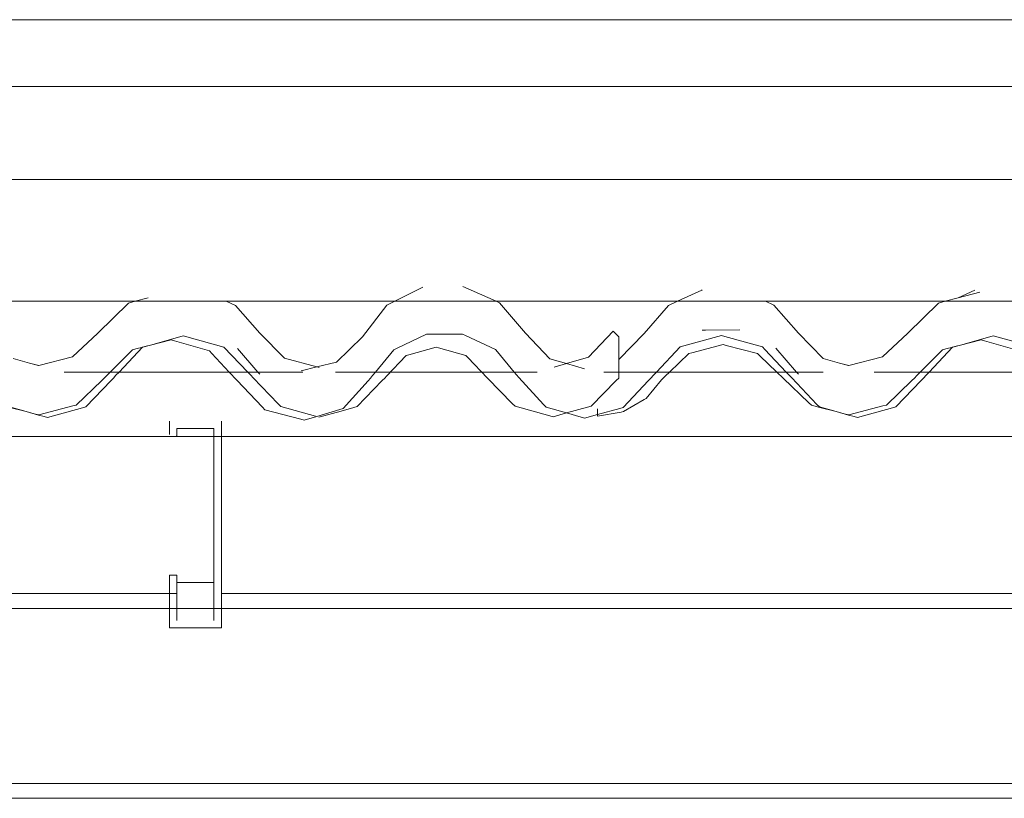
# Model space of a CAD drawing. Header units: millimetres. Extents: x -16331 to -10174, y -4135 to -3584.
# Tile 368 of 456: x -10243.88 to -10241.22, y -3954.27 to -3952.17. Entities that reach past the tile are written whole.
import ezdxf

# ---------------------------------------------------------------- set-up
doc = ezdxf.new("R2010")
doc.units = ezdxf.units.MM
for name, color, linetype, lineweight in [('DI-Elementos externos em corte', 9, 'Continuous', 18), ('DI-Elementos externos em vista', 9, 'Continuous', 5), ('IFC-Cobertura-Contorno', 253, 'Continuous', 5), ('IFC-Elemento construtivo genérico-Contorno', 253, 'Continuous', 5)]:
    doc.layers.add(name, color=color, linetype=linetype, lineweight=lineweight)

msp = doc.modelspace()

# ---------------------------------------------------------------- linework, layer by layer
at = {"layer": 'DI-Elementos externos em corte'}
for p, q in [((-10243.472, -3953.03), (-10243.4372, -3953.0202)), ((-10243.4372, -3953.0202), (-10243.4278, -3953.0228)), ((-10243.4278, -3953.0228), (-10243.3276, -3953.0504)), ((-10242.8622, -3953.0542), (-10242.7816, -3953.0158)), ((-10242.7816, -3953.0158), (-10242.7732, -3953.0157)), ((-10242.7732, -3953.0157), (-10242.684, -3953.0155)), ((-10242.684, -3953.0155), (-10242.6764, -3953.019)), ((-10242.6764, -3953.019), (-10242.5956, -3953.057)), ((-10242.0876, -3953.0471), (-10241.9864, -3953.0189)), ((-10242.029, -3953.0044), (-10242.0377, -3953.0044)), ((-10241.9367, -3953.004), (-10242.029, -3953.0044)), ((-10241.9864, -3953.0189), (-10241.977, -3953.0215)), ((-10241.977, -3953.0215), (-10241.8757, -3953.0497)), ((-10241.2881, -3953.03), (-10241.2533, -3953.0202)), ((-10241.2533, -3953.0202), (-10241.2439, -3953.0228)), ((-10241.2439, -3953.0228), (-10241.1436, -3953.0504)), ((-10243.5467, -3953.0509), (-10243.5373, -3953.0482)), ((-10243.5461, -3953.0503), (-10243.5259, -3953.045)), ((-10243.5373, -3953.0482), (-10243.5259, -3953.045)), ((-10243.5259, -3953.045), (-10243.472, -3953.03)), ((-10243.5259, -3953.045), (-10243.4699, -3953.0306)), ((-10243.4699, -3953.0306), (-10243.461, -3953.0332)), ((-10243.461, -3953.0332), (-10243.3668, -3953.0606)), ((-10242.1613, -3953.1176), (-10242.0971, -3953.0498)), ((-10242.0971, -3953.0498), (-10242.0876, -3953.0471)), ((-10242.0657, -3953.0655), (-10241.9812, -3953.0437)), ((-10241.9812, -3953.0437), (-10241.9732, -3953.0458)), ((-10241.9732, -3953.0458), (-10241.8888, -3953.068)), ((-10241.8757, -3953.0497), (-10241.8689, -3953.0569)), ((-10241.3628, -3953.0509), (-10241.3533, -3953.0482)), ((-10241.3622, -3953.0503), (-10241.342, -3953.045)), ((-10241.3533, -3953.0482), (-10241.342, -3953.045)), ((-10241.342, -3953.045), (-10241.2881, -3953.03)), ((-10241.342, -3953.045), (-10241.2859, -3953.0306)), ((-10241.2859, -3953.0306), (-10241.2771, -3953.0332)), ((-10241.2771, -3953.0332), (-10241.1829, -3953.0606)), ((-10243.6339, -3953.1176), (-10243.5738, -3953.0574)), ((-10243.6101, -3953.1176), (-10243.5467, -3953.0509)), ((-10243.5738, -3953.0574), (-10243.5648, -3953.0551)), ((-10243.5648, -3953.0551), (-10243.5461, -3953.0503)), ((-10243.3668, -3953.0606), (-10243.3604, -3953.0674)), ((-10243.3604, -3953.0674), (-10243.3133, -3953.1176)), ((-10243.3276, -3953.0504), (-10243.2632, -3953.1176)), ((-10243.2359, -3953.1176), (-10243.2906, -3953.0538)), ((-10242.9189, -3953.1176), (-10242.8698, -3953.0578)), ((-10242.889, -3953.1284), (-10242.8361, -3953.0731)), ((-10242.8698, -3953.0578), (-10242.8622, -3953.0542)), ((-10242.8361, -3953.0731), (-10242.8291, -3953.0711)), ((-10242.8291, -3953.0711), (-10242.7556, -3953.0508)), ((-10242.7556, -3953.0508), (-10242.7487, -3953.0527)), ((-10242.7487, -3953.0527), (-10242.6752, -3953.0731)), ((-10242.6752, -3953.0731), (-10242.6701, -3953.0783)), ((-10242.5956, -3953.057), (-10242.5901, -3953.0635)), ((-10242.5901, -3953.0635), (-10242.5452, -3953.1176)), ((-10242.1264, -3953.1176), (-10242.0737, -3953.0676)), ((-10242.0737, -3953.0676), (-10242.0657, -3953.0655)), ((-10241.8888, -3953.068), (-10241.8828, -3953.0738)), ((-10241.8828, -3953.0738), (-10241.837, -3953.1176)), ((-10241.8689, -3953.0569), (-10241.8113, -3953.1176)), ((-10241.7839, -3953.1176), (-10241.8391, -3953.053)), ((-10241.45, -3953.1176), (-10241.3899, -3953.0574)), ((-10241.4262, -3953.1176), (-10241.3628, -3953.0509)), ((-10241.3899, -3953.0574), (-10241.3809, -3953.0551)), ((-10241.3809, -3953.0551), (-10241.3622, -3953.0503)), ((-10242.6701, -3953.0783), (-10242.6172, -3953.1337)), ((-10243.65, -3953.1337), (-10243.6433, -3953.127)), ((-10243.6433, -3953.127), (-10243.6339, -3953.1176)), ((-10243.6255, -3953.1337), (-10243.6186, -3953.1264)), ((-10243.6186, -3953.1264), (-10243.6101, -3953.1176)), ((-10243.3133, -3953.1176), (-10243.2929, -3953.1392)), ((-10243.2632, -3953.1176), (-10243.2554, -3953.1257)), ((-10243.2554, -3953.1257), (-10243.2485, -3953.1329)), ((-10243.2308, -3953.1235), (-10243.2359, -3953.1176)), ((-10242.9321, -3953.1337), (-10242.9266, -3953.127)), ((-10242.9266, -3953.127), (-10242.9189, -3953.1176)), ((-10242.8941, -3953.1337), (-10242.889, -3953.1284)), ((-10242.5452, -3953.1176), (-10242.5328, -3953.1325)), ((-10242.1765, -3953.1337), (-10242.1696, -3953.1263)), ((-10242.1696, -3953.1263), (-10242.1613, -3953.1176)), ((-10242.1434, -3953.1337), (-10242.1373, -3953.1279)), ((-10242.1373, -3953.1279), (-10242.1264, -3953.1176)), ((-10241.837, -3953.1176), (-10241.8194, -3953.1344)), ((-10241.8113, -3953.1176), (-10241.7962, -3953.1335)), ((-10241.7788, -3953.1235), (-10241.7839, -3953.1176)), ((-10241.4661, -3953.1337), (-10241.4594, -3953.127)), ((-10241.4594, -3953.127), (-10241.45, -3953.1176)), ((-10241.4415, -3953.1337), (-10241.4346, -3953.1264)), ((-10241.4346, -3953.1264), (-10241.4262, -3953.1176)), ((-10243.7255, -3953.2065), (-10243.6566, -3953.1401)), ((-10243.6996, -3953.2118), (-10243.632, -3953.1405)), ((-10243.6566, -3953.1401), (-10243.65, -3953.1337)), ((-10243.632, -3953.1405), (-10243.6255, -3953.1337)), ((-10243.2929, -3953.1392), (-10243.2236, -3953.212)), ((-10243.2485, -3953.1329), (-10243.1809, -3953.2035)), ((-10243.0057, -3953.2159), (-10242.9385, -3953.1409)), ((-10242.9685, -3953.2109), (-10242.9006, -3953.1405)), ((-10242.9385, -3953.1409), (-10242.9321, -3953.1337)), ((-10242.9006, -3953.1405), (-10242.8941, -3953.1337)), ((-10242.6172, -3953.1337), (-10242.5492, -3953.2032)), ((-10242.5328, -3953.1325), (-10242.4656, -3953.2052)), ((-10242.3378, -3953.21), (-10242.2697, -3953.1404)), ((-10242.2697, -3953.1404), (-10242.2632, -3953.1337)), ((-10242.2509, -3953.213), (-10242.183, -3953.1407)), ((-10242.189, -3953.1886), (-10242.1474, -3953.1385)), ((-10242.183, -3953.1407), (-10242.1765, -3953.1337)), ((-10242.1474, -3953.1385), (-10242.1434, -3953.1337)), ((-10241.8194, -3953.1344), (-10241.7504, -3953.2005)), ((-10241.7962, -3953.1335), (-10241.7287, -3953.2047)), ((-10241.5416, -3953.2065), (-10241.4727, -3953.1401)), ((-10241.5157, -3953.2118), (-10241.448, -3953.1405)), ((-10241.4727, -3953.1401), (-10241.4661, -3953.1337)), ((-10241.448, -3953.1405), (-10241.4415, -3953.1337)), ((-10243.8265, -3953.2332), (-10243.7345, -3953.2089)), ((-10243.7345, -3953.2089), (-10243.7255, -3953.2065)), ((-10243.1809, -3953.2035), (-10243.1743, -3953.2104)), ((-10242.5492, -3953.2032), (-10242.5426, -3953.21)), ((-10242.4656, -3953.2052), (-10242.459, -3953.2123)), ((-10242.2505, -3953.2244), (-10242.1945, -3953.1918)), ((-10242.1945, -3953.1918), (-10242.189, -3953.1886)), ((-10241.7504, -3953.2005), (-10241.7436, -3953.2069)), ((-10241.7436, -3953.2069), (-10241.7211, -3953.2128)), ((-10241.7287, -3953.2047), (-10241.7222, -3953.2116)), ((-10241.6426, -3953.2332), (-10241.5506, -3953.2089)), ((-10241.5506, -3953.2089), (-10241.5416, -3953.2065)), ((-10243.9061, -3953.2116), (-10243.8607, -3953.2243)), ((-10243.905, -3953.2128), (-10243.8608, -3953.2243)), ((-10243.8608, -3953.2243), (-10243.8355, -3953.2308)), ((-10243.8607, -3953.2243), (-10243.8277, -3953.2335)), ((-10243.8355, -3953.2308), (-10243.8265, -3953.2332)), ((-10243.8277, -3953.2335), (-10243.8121, -3953.2379)), ((-10243.8029, -3953.2404), (-10243.7088, -3953.2143)), ((-10243.7088, -3953.2143), (-10243.6996, -3953.2118)), ((-10243.2236, -3953.212), (-10243.2169, -3953.2191)), ((-10243.2169, -3953.2191), (-10243.1203, -3953.2449)), ((-10243.1743, -3953.2104), (-10243.0807, -3953.2365)), ((-10243.0775, -3953.2374), (-10243.0151, -3953.2187)), ((-10243.0715, -3953.2391), (-10243.0118, -3953.2228)), ((-10243.0151, -3953.2187), (-10243.0057, -3953.2159)), ((-10243.0118, -3953.2228), (-10242.9777, -3953.2134)), ((-10242.9777, -3953.2134), (-10242.9685, -3953.2109)), ((-10242.5426, -3953.21), (-10242.4493, -3953.2355)), ((-10242.459, -3953.2123), (-10242.4038, -3953.228)), ((-10242.4493, -3953.2355), (-10242.4402, -3953.238)), ((-10242.4402, -3953.238), (-10242.4038, -3953.228)), ((-10242.4038, -3953.228), (-10242.3469, -3953.2125)), ((-10242.4038, -3953.228), (-10242.3643, -3953.2393)), ((-10242.355, -3953.2419), (-10242.3203, -3953.2323)), ((-10242.3469, -3953.2125), (-10242.3378, -3953.21)), ((-10242.3203, -3953.2323), (-10242.2601, -3953.2155)), ((-10242.3203, -3953.2166), (-10242.3203, -3953.2323)), ((-10242.3203, -3953.2368), (-10242.2567, -3953.2255)), ((-10242.3203, -3953.2323), (-10242.3203, -3953.235)), ((-10242.3203, -3953.235), (-10242.3203, -3953.2368)), ((-10242.2601, -3953.2155), (-10242.2509, -3953.213)), ((-10242.2567, -3953.2255), (-10242.2505, -3953.2244)), ((-10241.7222, -3953.2116), (-10241.6768, -3953.2243)), ((-10241.7211, -3953.2128), (-10241.6769, -3953.2243)), ((-10241.6769, -3953.2243), (-10241.6516, -3953.2308)), ((-10241.6768, -3953.2243), (-10241.6438, -3953.2335)), ((-10241.6516, -3953.2308), (-10241.6426, -3953.2332)), ((-10241.6438, -3953.2335), (-10241.6282, -3953.2379)), ((-10241.619, -3953.2404), (-10241.5249, -3953.2143)), ((-10241.5249, -3953.2143), (-10241.5157, -3953.2118)), ((-10243.8121, -3953.2379), (-10243.8029, -3953.2404)), ((-10243.4745, -3953.2497), (-10243.4745, -3953.2864)), ((-10243.3345, -3953.2918), (-10243.3345, -3953.2497)), ((-10243.1203, -3953.2449), (-10243.1108, -3953.2474)), ((-10243.1108, -3953.2474), (-10243.0775, -3953.2374)), ((-10242.3643, -3953.2393), (-10242.355, -3953.2419)), ((-10241.6282, -3953.2379), (-10241.619, -3953.2404)), ((-10243.4545, -3953.2883), (-10243.4545, -3953.27)), ((-10243.4545, -3953.27), (-10243.364, -3953.27)), ((-10243.4545, -3953.2902), (-10243.4545, -3953.2883)), ((-10243.364, -3953.27), (-10243.3545, -3953.27)), ((-10243.3545, -3953.27), (-10243.3545, -3953.2918)), ((-10248.6941, -3953.2918), (-10243.3545, -3953.2918)), ((-10243.4564, -3953.2902), (-10243.4545, -3953.2902)), ((-10243.3545, -3953.2918), (-10243.3345, -3953.2918)), ((-10243.3545, -3953.2918), (-10243.3545, -3953.685)), ((-10243.3345, -3953.2918), (-10239.2803, -3953.2918)), ((-10243.3345, -3953.7153), (-10243.3345, -3953.2918)), ((-10243.3545, -3953.685), (-10243.3545, -3953.7153)), ((-10243.3545, -3953.7153), (-10243.3545, -3953.7333)), ((-10243.3545, -3953.7333), (-10243.3545, -3953.7353)), ((-10243.3545, -3953.7353), (-10243.3545, -3953.7553)), ((-10243.3345, -3953.7353), (-10243.3345, -3953.7153)), ((-10243.3345, -3953.749), (-10243.3345, -3953.7353)), ((-10243.3545, -3953.7553), (-10243.3545, -3953.7877)), ((-10243.3345, -3953.7553), (-10243.3345, -3953.749)), ((-10243.3345, -3953.8079), (-10243.3345, -3953.7553)), ((-10243.4745, -3953.7675), (-10243.4745, -3953.8036)), ((-10243.4545, -3953.7855), (-10243.4545, -3953.7675)), ((-10243.4545, -3953.7877), (-10243.4545, -3953.7855)), ((-10243.4745, -3953.8036), (-10243.4745, -3953.8079)), ((-10243.4745, -3953.8079), (-10243.3495, -3953.8079)), ((-10243.3495, -3953.8079), (-10243.3345, -3953.8079))]:
    msp.add_line(p, q, dxfattribs=at)
at = {"layer": 'DI-Elementos externos em corte', "lineweight": 5}
for p, q in [((-10243.472, -3953.03), (-10243.4372, -3953.0202)), ((-10243.4372, -3953.0202), (-10243.4278, -3953.0228)), ((-10243.4278, -3953.0228), (-10243.3276, -3953.0504)), ((-10242.8622, -3953.0542), (-10242.7816, -3953.0158)), ((-10242.7816, -3953.0158), (-10242.7732, -3953.0157)), ((-10242.7732, -3953.0157), (-10242.684, -3953.0155)), ((-10242.684, -3953.0155), (-10242.6764, -3953.019)), ((-10242.6764, -3953.019), (-10242.5956, -3953.057)), ((-10242.0876, -3953.0471), (-10241.9864, -3953.0189)), ((-10242.029, -3953.0044), (-10242.0377, -3953.0044)), ((-10241.9367, -3953.004), (-10242.029, -3953.0044)), ((-10241.9864, -3953.0189), (-10241.977, -3953.0215)), ((-10241.977, -3953.0215), (-10241.8757, -3953.0497)), ((-10241.2881, -3953.03), (-10241.2533, -3953.0202)), ((-10241.2533, -3953.0202), (-10241.2439, -3953.0228)), ((-10241.2439, -3953.0228), (-10241.1436, -3953.0504)), ((-10243.5467, -3953.0509), (-10243.5373, -3953.0482)), ((-10243.5461, -3953.0503), (-10243.5259, -3953.045)), ((-10243.5373, -3953.0482), (-10243.5259, -3953.045)), ((-10243.5259, -3953.045), (-10243.472, -3953.03)), ((-10243.5259, -3953.045), (-10243.4699, -3953.0306)), ((-10243.4699, -3953.0306), (-10243.461, -3953.0332)), ((-10243.461, -3953.0332), (-10243.3668, -3953.0606)), ((-10242.1613, -3953.1176), (-10242.0971, -3953.0498)), ((-10242.0971, -3953.0498), (-10242.0876, -3953.0471)), ((-10242.0657, -3953.0655), (-10241.9812, -3953.0437)), ((-10241.9812, -3953.0437), (-10241.9732, -3953.0458)), ((-10241.9732, -3953.0458), (-10241.8888, -3953.068)), ((-10241.8757, -3953.0497), (-10241.8689, -3953.0569)), ((-10241.3628, -3953.0509), (-10241.3533, -3953.0482)), ((-10241.3622, -3953.0503), (-10241.342, -3953.045)), ((-10241.3533, -3953.0482), (-10241.342, -3953.045)), ((-10241.342, -3953.045), (-10241.2881, -3953.03)), ((-10241.342, -3953.045), (-10241.2859, -3953.0306)), ((-10241.2859, -3953.0306), (-10241.2771, -3953.0332)), ((-10241.2771, -3953.0332), (-10241.1829, -3953.0606)), ((-10243.6339, -3953.1176), (-10243.5738, -3953.0574)), ((-10243.6101, -3953.1176), (-10243.5467, -3953.0509)), ((-10243.5738, -3953.0574), (-10243.5648, -3953.0551)), ((-10243.5648, -3953.0551), (-10243.5461, -3953.0503)), ((-10243.3668, -3953.0606), (-10243.3604, -3953.0674)), ((-10243.3604, -3953.0674), (-10243.3133, -3953.1176)), ((-10243.3276, -3953.0504), (-10243.2632, -3953.1176)), ((-10243.2359, -3953.1176), (-10243.2906, -3953.0538)), ((-10242.9189, -3953.1176), (-10242.8698, -3953.0578)), ((-10242.889, -3953.1284), (-10242.8361, -3953.0731)), ((-10242.8698, -3953.0578), (-10242.8622, -3953.0542)), ((-10242.8361, -3953.0731), (-10242.8291, -3953.0711)), ((-10242.8291, -3953.0711), (-10242.7556, -3953.0508)), ((-10242.7556, -3953.0508), (-10242.7487, -3953.0527)), ((-10242.7487, -3953.0527), (-10242.6752, -3953.0731)), ((-10242.6752, -3953.0731), (-10242.6701, -3953.0783)), ((-10242.5956, -3953.057), (-10242.5901, -3953.0635)), ((-10242.5901, -3953.0635), (-10242.5452, -3953.1176)), ((-10242.1264, -3953.1176), (-10242.0737, -3953.0676)), ((-10242.0737, -3953.0676), (-10242.0657, -3953.0655)), ((-10241.8888, -3953.068), (-10241.8828, -3953.0738)), ((-10241.8828, -3953.0738), (-10241.837, -3953.1176)), ((-10241.8689, -3953.0569), (-10241.8113, -3953.1176)), ((-10241.7839, -3953.1176), (-10241.8391, -3953.053)), ((-10241.45, -3953.1176), (-10241.3899, -3953.0574)), ((-10241.4262, -3953.1176), (-10241.3628, -3953.0509)), ((-10241.3899, -3953.0574), (-10241.3809, -3953.0551)), ((-10241.3809, -3953.0551), (-10241.3622, -3953.0503)), ((-10242.6701, -3953.0783), (-10242.6172, -3953.1337)), ((-10243.65, -3953.1337), (-10243.6433, -3953.127)), ((-10243.6433, -3953.127), (-10243.6339, -3953.1176)), ((-10243.6255, -3953.1337), (-10243.6186, -3953.1264)), ((-10243.6186, -3953.1264), (-10243.6101, -3953.1176)), ((-10243.3133, -3953.1176), (-10243.2929, -3953.1392)), ((-10243.2632, -3953.1176), (-10243.2554, -3953.1257)), ((-10243.2554, -3953.1257), (-10243.2485, -3953.1329)), ((-10243.2308, -3953.1235), (-10243.2359, -3953.1176)), ((-10242.9321, -3953.1337), (-10242.9266, -3953.127)), ((-10242.9266, -3953.127), (-10242.9189, -3953.1176)), ((-10242.8941, -3953.1337), (-10242.889, -3953.1284)), ((-10242.5452, -3953.1176), (-10242.5328, -3953.1325)), ((-10242.1765, -3953.1337), (-10242.1696, -3953.1263)), ((-10242.1696, -3953.1263), (-10242.1613, -3953.1176)), ((-10242.1434, -3953.1337), (-10242.1373, -3953.1279)), ((-10242.1373, -3953.1279), (-10242.1264, -3953.1176)), ((-10241.837, -3953.1176), (-10241.8194, -3953.1344)), ((-10241.8113, -3953.1176), (-10241.7962, -3953.1335)), ((-10241.7788, -3953.1235), (-10241.7839, -3953.1176)), ((-10241.4661, -3953.1337), (-10241.4594, -3953.127)), ((-10241.4594, -3953.127), (-10241.45, -3953.1176)), ((-10241.4415, -3953.1337), (-10241.4346, -3953.1264)), ((-10241.4346, -3953.1264), (-10241.4262, -3953.1176)), ((-10243.7255, -3953.2065), (-10243.6566, -3953.1401)), ((-10243.6996, -3953.2118), (-10243.632, -3953.1405)), ((-10243.6566, -3953.1401), (-10243.65, -3953.1337)), ((-10243.632, -3953.1405), (-10243.6255, -3953.1337)), ((-10243.2929, -3953.1392), (-10243.2236, -3953.212)), ((-10243.2485, -3953.1329), (-10243.1809, -3953.2035)), ((-10243.0057, -3953.2159), (-10242.9385, -3953.1409)), ((-10242.9685, -3953.2109), (-10242.9006, -3953.1405)), ((-10242.9385, -3953.1409), (-10242.9321, -3953.1337)), ((-10242.9006, -3953.1405), (-10242.8941, -3953.1337)), ((-10242.6172, -3953.1337), (-10242.5492, -3953.2032)), ((-10242.5328, -3953.1325), (-10242.4656, -3953.2052)), ((-10242.3378, -3953.21), (-10242.2697, -3953.1404)), ((-10242.2697, -3953.1404), (-10242.2632, -3953.1337)), ((-10242.2509, -3953.213), (-10242.183, -3953.1407)), ((-10242.189, -3953.1886), (-10242.1474, -3953.1385)), ((-10242.183, -3953.1407), (-10242.1765, -3953.1337)), ((-10242.1474, -3953.1385), (-10242.1434, -3953.1337)), ((-10241.8194, -3953.1344), (-10241.7504, -3953.2005)), ((-10241.7962, -3953.1335), (-10241.7287, -3953.2047)), ((-10241.5416, -3953.2065), (-10241.4727, -3953.1401)), ((-10241.5157, -3953.2118), (-10241.448, -3953.1405)), ((-10241.4727, -3953.1401), (-10241.4661, -3953.1337)), ((-10241.448, -3953.1405), (-10241.4415, -3953.1337)), ((-10243.8265, -3953.2332), (-10243.7345, -3953.2089)), ((-10243.7345, -3953.2089), (-10243.7255, -3953.2065)), ((-10243.1809, -3953.2035), (-10243.1743, -3953.2104)), ((-10242.5492, -3953.2032), (-10242.5426, -3953.21)), ((-10242.4656, -3953.2052), (-10242.459, -3953.2123)), ((-10242.2505, -3953.2244), (-10242.1945, -3953.1918)), ((-10242.1945, -3953.1918), (-10242.189, -3953.1886)), ((-10241.7504, -3953.2005), (-10241.7436, -3953.2069)), ((-10241.7436, -3953.2069), (-10241.7211, -3953.2128)), ((-10241.7287, -3953.2047), (-10241.7222, -3953.2116)), ((-10241.6426, -3953.2332), (-10241.5506, -3953.2089)), ((-10241.5506, -3953.2089), (-10241.5416, -3953.2065)), ((-10243.9061, -3953.2116), (-10243.8607, -3953.2243)), ((-10243.905, -3953.2128), (-10243.8608, -3953.2243)), ((-10243.8608, -3953.2243), (-10243.8355, -3953.2308)), ((-10243.8607, -3953.2243), (-10243.8277, -3953.2335)), ((-10243.8355, -3953.2308), (-10243.8265, -3953.2332)), ((-10243.8277, -3953.2335), (-10243.8121, -3953.2379)), ((-10243.8029, -3953.2404), (-10243.7088, -3953.2143)), ((-10243.7088, -3953.2143), (-10243.6996, -3953.2118)), ((-10243.2236, -3953.212), (-10243.2169, -3953.2191)), ((-10243.2169, -3953.2191), (-10243.1203, -3953.2449)), ((-10243.1743, -3953.2104), (-10243.0807, -3953.2365)), ((-10243.0775, -3953.2374), (-10243.0151, -3953.2187)), ((-10243.0715, -3953.2391), (-10243.0118, -3953.2228)), ((-10243.0151, -3953.2187), (-10243.0057, -3953.2159)), ((-10243.0118, -3953.2228), (-10242.9777, -3953.2134)), ((-10242.9777, -3953.2134), (-10242.9685, -3953.2109)), ((-10242.5426, -3953.21), (-10242.4493, -3953.2355)), ((-10242.459, -3953.2123), (-10242.4038, -3953.228)), ((-10242.4493, -3953.2355), (-10242.4402, -3953.238)), ((-10242.4402, -3953.238), (-10242.4038, -3953.228)), ((-10242.4038, -3953.228), (-10242.3469, -3953.2125)), ((-10242.4038, -3953.228), (-10242.3643, -3953.2393)), ((-10242.355, -3953.2419), (-10242.3203, -3953.2323)), ((-10242.3469, -3953.2125), (-10242.3378, -3953.21)), ((-10242.3203, -3953.2323), (-10242.2601, -3953.2155)), ((-10242.3203, -3953.2166), (-10242.3203, -3953.2323)), ((-10242.3203, -3953.2368), (-10242.2567, -3953.2255)), ((-10242.3203, -3953.2323), (-10242.3203, -3953.235)), ((-10242.3203, -3953.235), (-10242.3203, -3953.2368)), ((-10242.2601, -3953.2155), (-10242.2509, -3953.213)), ((-10242.2567, -3953.2255), (-10242.2505, -3953.2244)), ((-10241.7222, -3953.2116), (-10241.6768, -3953.2243)), ((-10241.7211, -3953.2128), (-10241.6769, -3953.2243)), ((-10241.6769, -3953.2243), (-10241.6516, -3953.2308)), ((-10241.6768, -3953.2243), (-10241.6438, -3953.2335)), ((-10241.6516, -3953.2308), (-10241.6426, -3953.2332)), ((-10241.6438, -3953.2335), (-10241.6282, -3953.2379)), ((-10241.619, -3953.2404), (-10241.5249, -3953.2143)), ((-10241.5249, -3953.2143), (-10241.5157, -3953.2118)), ((-10243.8121, -3953.2379), (-10243.8029, -3953.2404)), ((-10243.4745, -3953.2497), (-10243.4745, -3953.2864)), ((-10243.3345, -3953.2918), (-10243.3345, -3953.2497)), ((-10243.1203, -3953.2449), (-10243.1108, -3953.2474)), ((-10243.1108, -3953.2474), (-10243.0775, -3953.2374)), ((-10242.3643, -3953.2393), (-10242.355, -3953.2419)), ((-10241.6282, -3953.2379), (-10241.619, -3953.2404)), ((-10243.4545, -3953.2883), (-10243.4545, -3953.27)), ((-10243.4545, -3953.27), (-10243.364, -3953.27)), ((-10243.4545, -3953.2902), (-10243.4545, -3953.2883)), ((-10243.364, -3953.27), (-10243.3545, -3953.27)), ((-10243.3545, -3953.27), (-10243.3545, -3953.2918)), ((-10248.6941, -3953.2918), (-10243.3545, -3953.2918)), ((-10243.4564, -3953.2902), (-10243.4545, -3953.2902)), ((-10243.3545, -3953.2918), (-10243.3345, -3953.2918)), ((-10243.3545, -3953.2918), (-10243.3545, -3953.685)), ((-10243.3345, -3953.2918), (-10239.2803, -3953.2918)), ((-10243.3345, -3953.7153), (-10243.3345, -3953.2918)), ((-10243.3545, -3953.685), (-10243.3545, -3953.7153)), ((-10243.3545, -3953.7153), (-10243.3545, -3953.7333)), ((-10243.3545, -3953.7333), (-10243.3545, -3953.7353)), ((-10243.3545, -3953.7353), (-10243.3545, -3953.7553)), ((-10243.3345, -3953.7353), (-10243.3345, -3953.7153)), ((-10243.3345, -3953.749), (-10243.3345, -3953.7353)), ((-10243.3545, -3953.7553), (-10243.3545, -3953.7877)), ((-10243.3345, -3953.7553), (-10243.3345, -3953.749)), ((-10243.3345, -3953.8079), (-10243.3345, -3953.7553)), ((-10243.4745, -3953.7675), (-10243.4745, -3953.8036)), ((-10243.4545, -3953.7855), (-10243.4545, -3953.7675)), ((-10243.4545, -3953.7877), (-10243.4545, -3953.7855)), ((-10243.4745, -3953.8036), (-10243.4745, -3953.8079)), ((-10243.4745, -3953.8079), (-10243.3495, -3953.8079)), ((-10243.3495, -3953.8079), (-10243.3345, -3953.8079))]:
    msp.add_line(p, q, dxfattribs=at)
at = {"layer": 'DI-Elementos externos em vista'}
for p, q in [((-10238.3432, -3952.1672), (-10248.7341, -3952.1672)), ((-10248.7341, -3952.3472), (-10238.3432, -3952.3472)), ((-10238.3432, -3952.5984), (-10248.8141, -3952.5984)), ((-10242.7916, -3952.8891), (-10242.8666, -3952.9266)), ((-10242.5939, -3952.9266), (-10242.6834, -3952.8867)), ((-10242.0394, -3952.8967), (-10242.1044, -3952.9266)), ((-10242.0377, -3952.8959), (-10242.0394, -3952.8967)), ((-10241.3031, -3952.897), (-10241.348, -3952.9174)), ((-10241.2891, -3952.9018), (-10241.348, -3952.9174)), ((-10244.0517, -3952.9266), (-10243.5666, -3952.9266)), ((-10243.5851, -3952.9315), (-10243.6672, -3953.0125)), ((-10243.5666, -3952.9266), (-10243.5851, -3952.9315)), ((-10243.532, -3952.9174), (-10243.5666, -3952.9266)), ((-10243.5666, -3952.9266), (-10243.5522, -3952.9266)), ((-10243.5522, -3952.9266), (-10243.3212, -3952.9266)), ((-10243.2962, -3952.9379), (-10243.3212, -3952.9266)), ((-10243.3212, -3952.9266), (-10242.8666, -3952.9266)), ((-10243.2308, -3953.0125), (-10243.2962, -3952.9379)), ((-10242.8882, -3952.9374), (-10242.9542, -3953.0222)), ((-10242.8666, -3952.9266), (-10242.8882, -3952.9374)), ((-10242.8666, -3952.9266), (-10242.7744, -3952.9266)), ((-10242.7744, -3952.9266), (-10242.7368, -3952.9266)), ((-10242.7368, -3952.9266), (-10242.1044, -3952.9266)), ((-10242.5847, -3952.9307), (-10242.5939, -3952.9266)), ((-10242.5149, -3953.0125), (-10242.5847, -3952.9307)), ((-10242.1292, -3952.938), (-10242.1947, -3953.014)), ((-10242.1044, -3952.9266), (-10242.1292, -3952.938)), ((-10242.1044, -3952.9266), (-10242.0279, -3952.9266)), ((-10242.0279, -3952.9266), (-10241.9358, -3952.9266)), ((-10241.9358, -3952.9266), (-10241.8678, -3952.9266)), ((-10241.8448, -3952.9369), (-10241.8678, -3952.9266)), ((-10241.8678, -3952.9266), (-10241.3827, -3952.9266)), ((-10241.7788, -3953.0125), (-10241.8448, -3952.9369)), ((-10241.4011, -3952.9315), (-10241.4833, -3953.0125)), ((-10241.3827, -3952.9266), (-10241.4011, -3952.9315)), ((-10241.348, -3952.9174), (-10241.3827, -3952.9266)), ((-10241.3827, -3952.9266), (-10241.3683, -3952.9266)), ((-10241.3683, -3952.9266), (-10241.1373, -3952.9266)), ((-10243.6672, -3953.0125), (-10243.7356, -3953.0767)), ((-10243.1638, -3953.0806), (-10243.2308, -3953.0125)), ((-10242.9542, -3953.0222), (-10243.0239, -3953.0909)), ((-10242.4485, -3953.0824), (-10242.5149, -3953.0125)), ((-10242.2779, -3953.0077), (-10242.3442, -3953.0778)), ((-10242.2632, -3953.0224), (-10242.2779, -3953.0077)), ((-10242.2632, -3953.0837), (-10242.2632, -3953.0224)), ((-10242.1947, -3953.014), (-10242.2617, -3953.0833)), ((-10242.0377, -3953.0044), (-10242.029, -3953.0044)), ((-10242.029, -3953.0044), (-10241.9367, -3953.004)), ((-10241.7121, -3953.0815), (-10241.7788, -3953.0125)), ((-10241.4833, -3953.0125), (-10241.5517, -3953.0767)), ((-10243.2906, -3953.0538), (-10243.2359, -3953.1176)), ((-10241.8391, -3953.053), (-10241.7839, -3953.1176)), ((-10243.8516, -3953.0937), (-10243.8961, -3953.0815)), ((-10243.8278, -3953.1002), (-10243.8516, -3953.0937)), ((-10243.8269, -3953.1), (-10243.8516, -3953.0937)), ((-10243.7356, -3953.0767), (-10243.8269, -3953.1)), ((-10243.0775, -3953.1039), (-10243.1638, -3953.0806)), ((-10243.0239, -3953.0909), (-10243.0775, -3953.1039)), ((-10242.4038, -3953.0949), (-10242.4485, -3953.0824)), ((-10242.4038, -3953.0949), (-10242.4375, -3953.1046)), ((-10242.3442, -3953.0778), (-10242.4038, -3953.0949)), ((-10242.3552, -3953.1085), (-10242.4038, -3953.0949)), ((-10242.2617, -3953.0833), (-10242.2632, -3953.0837)), ((-10242.2632, -3953.1176), (-10242.2632, -3953.0837)), ((-10241.6676, -3953.0937), (-10241.7121, -3953.0815)), ((-10241.6438, -3953.1002), (-10241.6676, -3953.0937)), ((-10241.643, -3953.1), (-10241.6676, -3953.0937)), ((-10241.5517, -3953.0767), (-10241.643, -3953.1)), ((-10243.1337, -3953.1176), (-10243.7582, -3953.1176)), ((-10243.2359, -3953.1176), (-10243.2308, -3953.1235)), ((-10243.1151, -3953.1176), (-10243.1337, -3953.1176)), ((-10243.0775, -3953.1039), (-10243.1195, -3953.1141)), ((-10243.0711, -3953.1057), (-10243.0775, -3953.1039)), ((-10242.4828, -3953.1176), (-10243.027, -3953.1176)), ((-10241.7117, -3953.1176), (-10242.3029, -3953.1176)), ((-10242.2632, -3953.1337), (-10242.2632, -3953.1176)), ((-10241.7839, -3953.1176), (-10241.7788, -3953.1235)), ((-10240.9498, -3953.1176), (-10241.5743, -3953.1176)), ((-10243.4745, -3953.6652), (-10243.4745, -3953.7153)), ((-10243.4545, -3953.6652), (-10243.4745, -3953.6652)), ((-10243.4545, -3953.685), (-10243.4545, -3953.6652)), ((-10243.4545, -3953.7153), (-10243.4545, -3953.685)), ((-10243.4545, -3953.685), (-10243.4545, -3953.7153)), ((-10243.3545, -3953.685), (-10243.4545, -3953.685)), ((-10243.3545, -3953.7153), (-10243.3545, -3953.685)), ((-10243.4545, -3953.7153), (-10248.6741, -3953.7153)), ((-10243.4745, -3953.7153), (-10243.4745, -3953.7353)), ((-10243.4745, -3953.7353), (-10243.4745, -3953.7553)), ((-10243.4545, -3953.7353), (-10243.4545, -3953.7153)), ((-10243.4545, -3953.7153), (-10243.4545, -3953.7353)), ((-10243.4545, -3953.7553), (-10243.4545, -3953.7353)), ((-10243.4545, -3953.7353), (-10243.4545, -3953.7553)), ((-10243.3545, -3953.7353), (-10243.3545, -3953.7153)), ((-10243.3545, -3953.7553), (-10243.3545, -3953.7353)), ((-10238.3432, -3953.7153), (-10243.3345, -3953.7153)), ((-10248.8141, -3953.7553), (-10238.3432, -3953.7553)), ((-10243.4745, -3953.7553), (-10243.4745, -3953.7675)), ((-10243.4545, -3953.7675), (-10243.4545, -3953.7553)), ((-10243.4545, -3953.7553), (-10243.4545, -3953.7877)), ((-10243.3545, -3953.7877), (-10243.3545, -3953.7553)), ((-10238.3432, -3954.2273), (-10248.8141, -3954.2273)), ((-10248.8141, -3954.2673), (-10238.3432, -3954.2673))]:
    msp.add_line(p, q, dxfattribs=at)
at = {"layer": 'IFC-Cobertura-Contorno', "lineweight": 5}
for p, q in [((-10238.3432, -3952.1672), (-10248.7341, -3952.1672)), ((-10248.7341, -3952.3472), (-10238.3432, -3952.3472)), ((-10242.7916, -3952.8891), (-10242.8666, -3952.9266)), ((-10242.5939, -3952.9266), (-10242.6834, -3952.8867)), ((-10242.0394, -3952.8967), (-10242.1044, -3952.9266)), ((-10242.0377, -3952.8959), (-10242.0394, -3952.8967)), ((-10241.3031, -3952.897), (-10241.348, -3952.9174)), ((-10241.2891, -3952.9018), (-10241.348, -3952.9174)), ((-10243.5851, -3952.9315), (-10243.6672, -3953.0125)), ((-10243.5666, -3952.9266), (-10243.5851, -3952.9315)), ((-10243.532, -3952.9174), (-10243.5666, -3952.9266)), ((-10243.2962, -3952.9379), (-10243.3212, -3952.9266)), ((-10243.2308, -3953.0125), (-10243.2962, -3952.9379)), ((-10242.8882, -3952.9374), (-10242.9542, -3953.0222)), ((-10242.8666, -3952.9266), (-10242.8882, -3952.9374)), ((-10242.5847, -3952.9307), (-10242.5939, -3952.9266)), ((-10242.5149, -3953.0125), (-10242.5847, -3952.9307)), ((-10242.1292, -3952.938), (-10242.1947, -3953.014)), ((-10242.1044, -3952.9266), (-10242.1292, -3952.938)), ((-10241.8448, -3952.9369), (-10241.8678, -3952.9266)), ((-10241.7788, -3953.0125), (-10241.8448, -3952.9369)), ((-10241.4011, -3952.9315), (-10241.4833, -3953.0125)), ((-10241.3827, -3952.9266), (-10241.4011, -3952.9315)), ((-10241.348, -3952.9174), (-10241.3827, -3952.9266)), ((-10243.6672, -3953.0125), (-10243.7356, -3953.0767)), ((-10243.1638, -3953.0806), (-10243.2308, -3953.0125)), ((-10242.9542, -3953.0222), (-10243.0239, -3953.0909)), ((-10242.4485, -3953.0824), (-10242.5149, -3953.0125)), ((-10242.2779, -3953.0077), (-10242.3442, -3953.0778)), ((-10242.2632, -3953.0224), (-10242.2779, -3953.0077)), ((-10242.2632, -3953.0837), (-10242.2632, -3953.0224)), ((-10242.1947, -3953.014), (-10242.2617, -3953.0833)), ((-10242.0377, -3953.0044), (-10242.029, -3953.0044)), ((-10242.029, -3953.0044), (-10241.9367, -3953.004)), ((-10241.7121, -3953.0815), (-10241.7788, -3953.0125)), ((-10241.4833, -3953.0125), (-10241.5517, -3953.0767)), ((-10243.2906, -3953.0538), (-10243.2359, -3953.1176)), ((-10241.8391, -3953.053), (-10241.7839, -3953.1176)), ((-10243.8516, -3953.0937), (-10243.8961, -3953.0815)), ((-10243.8278, -3953.1002), (-10243.8516, -3953.0937)), ((-10243.8269, -3953.1), (-10243.8516, -3953.0937)), ((-10243.7356, -3953.0767), (-10243.8269, -3953.1)), ((-10243.0775, -3953.1039), (-10243.1638, -3953.0806)), ((-10243.0239, -3953.0909), (-10243.0775, -3953.1039)), ((-10242.4038, -3953.0949), (-10242.4485, -3953.0824)), ((-10242.4038, -3953.0949), (-10242.4375, -3953.1046)), ((-10242.3442, -3953.0778), (-10242.4038, -3953.0949)), ((-10242.3552, -3953.1085), (-10242.4038, -3953.0949)), ((-10242.2617, -3953.0833), (-10242.2632, -3953.0837)), ((-10242.2632, -3953.1176), (-10242.2632, -3953.0837)), ((-10241.6676, -3953.0937), (-10241.7121, -3953.0815)), ((-10241.6438, -3953.1002), (-10241.6676, -3953.0937)), ((-10241.643, -3953.1), (-10241.6676, -3953.0937)), ((-10241.5517, -3953.0767), (-10241.643, -3953.1)), ((-10243.1337, -3953.1176), (-10243.7582, -3953.1176)), ((-10243.2359, -3953.1176), (-10243.2308, -3953.1235)), ((-10243.1151, -3953.1176), (-10243.1337, -3953.1176)), ((-10243.0775, -3953.1039), (-10243.1195, -3953.1141)), ((-10243.0711, -3953.1057), (-10243.0775, -3953.1039)), ((-10242.4828, -3953.1176), (-10243.027, -3953.1176)), ((-10241.7117, -3953.1176), (-10242.3029, -3953.1176)), ((-10242.2632, -3953.1337), (-10242.2632, -3953.1176)), ((-10241.7839, -3953.1176), (-10241.7788, -3953.1235)), ((-10240.9498, -3953.1176), (-10241.5743, -3953.1176)), ((-10243.4745, -3953.6652), (-10243.4745, -3953.7153)), ((-10243.4545, -3953.6652), (-10243.4745, -3953.6652)), ((-10243.4545, -3953.685), (-10243.4545, -3953.6652)), ((-10243.4545, -3953.7153), (-10243.4545, -3953.685)), ((-10243.4545, -3953.685), (-10243.4545, -3953.7153)), ((-10243.3545, -3953.685), (-10243.4545, -3953.685)), ((-10243.3545, -3953.7153), (-10243.3545, -3953.685)), ((-10243.4545, -3953.7153), (-10248.6741, -3953.7153)), ((-10243.4745, -3953.7153), (-10243.4745, -3953.7353)), ((-10243.4745, -3953.7353), (-10243.4745, -3953.7553)), ((-10243.4545, -3953.7353), (-10243.4545, -3953.7153)), ((-10243.4545, -3953.7153), (-10243.4545, -3953.7353)), ((-10243.4545, -3953.7553), (-10243.4545, -3953.7353)), ((-10243.4545, -3953.7353), (-10243.4545, -3953.7553)), ((-10243.3545, -3953.7353), (-10243.3545, -3953.7153)), ((-10243.3545, -3953.7553), (-10243.3545, -3953.7353)), ((-10238.3432, -3953.7153), (-10243.3345, -3953.7153)), ((-10248.8141, -3953.7553), (-10238.3432, -3953.7553)), ((-10243.4745, -3953.7553), (-10243.4745, -3953.7675)), ((-10243.4545, -3953.7675), (-10243.4545, -3953.7553)), ((-10243.4545, -3953.7553), (-10243.4545, -3953.7877)), ((-10243.3545, -3953.7877), (-10243.3545, -3953.7553)), ((-10238.3432, -3954.2273), (-10248.8141, -3954.2273)), ((-10248.8141, -3954.2673), (-10238.3432, -3954.2673))]:
    msp.add_line(p, q, dxfattribs=at)
at = {"layer": 'IFC-Elemento construtivo genérico-Contorno', "lineweight": 5}
for p, q in [((-10238.3432, -3952.5984), (-10248.8141, -3952.5984)), ((-10244.0517, -3952.9266), (-10243.5666, -3952.9266)), ((-10243.5666, -3952.9266), (-10243.5522, -3952.9266)), ((-10243.5522, -3952.9266), (-10243.3212, -3952.9266)), ((-10243.3212, -3952.9266), (-10242.8666, -3952.9266)), ((-10242.8666, -3952.9266), (-10242.7744, -3952.9266)), ((-10242.7744, -3952.9266), (-10242.7368, -3952.9266)), ((-10242.7368, -3952.9266), (-10242.1044, -3952.9266)), ((-10242.1044, -3952.9266), (-10242.0279, -3952.9266)), ((-10242.0279, -3952.9266), (-10241.9358, -3952.9266)), ((-10241.9358, -3952.9266), (-10241.8678, -3952.9266)), ((-10241.8678, -3952.9266), (-10241.3827, -3952.9266)), ((-10241.3827, -3952.9266), (-10241.3683, -3952.9266)), ((-10241.3683, -3952.9266), (-10241.1373, -3952.9266))]:
    msp.add_line(p, q, dxfattribs=at)

doc.saveas('drawing.dxf')
